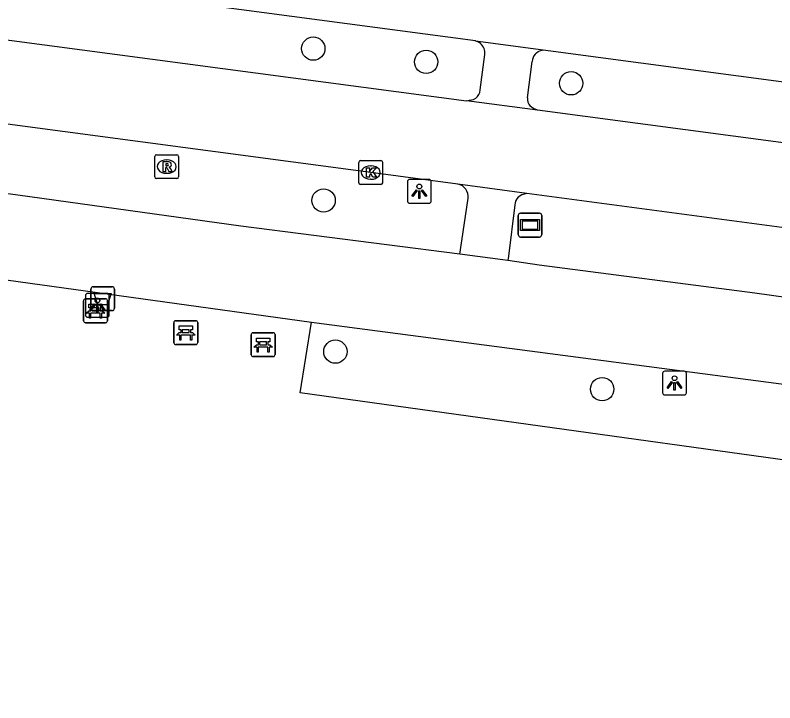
# Model space of a CAD drawing. Extents: x 155888 to 156864, y 383882 to 384671.
# Drawn here: x 156195.7 to 156227.53, y 383948.3 to 383977.13 of the extents above; entities that cross this region are included whole.
import ezdxf

# ---------------------------------------------------------------- set-up
doc = ezdxf.new("R2010")
doc.units = 0
for name, color, linetype in [('IMGEO_Afvalbak', 7, 'Continuous'), ('IMGEO_Bank', 7, 'Continuous'), ('IMGEO_Boom', 7, 'Continuous'), ('IMGEO_Fietspad_gesloten', 7, 'Continuous'), ('IMGEO_Kolk', 7, 'Continuous'), ('IMGEO_Lichtpunt', 7, 'Continuous'), ('IMGEO_Rijbaan_lokaal_gesloten', 7, 'Continuous'), ('IMGEO_Rioolput', 7, 'Continuous'), ('IMGEO_Straatnaambord', 7, 'Continuous'), ('IMGEO_Voetpad_gesloten', 7, 'Continuous'), ('IMGEO_Voetpad_open', 7, 'Continuous')]:
    doc.layers.add(name, color=color, linetype=linetype)

msp = doc.modelspace()

# ---------------------------------------------------------------- linework, layer by layer
at = {"layer": 'IMGEO_Afvalbak'}
for p, q in [((156198.869, 383964.842), (156198.869, 383965.642)), ((156198.869, 383965.642), (156198.869, 383964.842)), ((156198.969, 383965.742), (156199.759, 383965.742)), ((156199.759, 383965.742), (156198.969, 383965.742)), ((156199.859, 383965.642), (156199.859, 383964.842)), ((156199.859, 383964.842), (156199.859, 383965.642)), ((156199.759, 383964.742), (156198.969, 383964.742)), ((156198.969, 383964.742), (156199.759, 383964.742))]:
    msp.add_line(p, q, dxfattribs=at)
msp.add_lwpolyline([(156199.012, 383965.456), (156199.716, 383965.456), (156199.567, 383964.986), (156199.161, 383964.986), (156199.012, 383965.456)], dxfattribs=at)
for centre, start, end in [((156198.969, 383965.642), 90, 180), ((156198.969, 383965.642), 90, 180), ((156199.759, 383965.642), 0, 90), ((156199.759, 383965.642), 360, 90), ((156198.969, 383964.842), 180, 270), ((156198.969, 383964.842), 180, 270), ((156199.759, 383964.842), 270, 0), ((156199.759, 383964.842), 270, 0)]:
    msp.add_arc(centre, 0.1, start, end, dxfattribs=at)
at = {"layer": 'IMGEO_Bank'}
for p, q in [((156198.564, 383964.311), (156198.564, 383965.152)), ((156198.564, 383965.152), (156198.564, 383964.311)), ((156198.639, 383965.236), (156199.48, 383965.236)), ((156199.48, 383965.236), (156198.639, 383965.236)), ((156199.564, 383965.161), (156199.564, 383964.32)), ((156199.564, 383964.32), (156199.564, 383965.161)), ((156198.873, 383964.742), (156198.873, 383964.848)), ((156198.917, 383964.848), (156198.917, 383964.742)), ((156199.205, 383964.854), (156198.923, 383964.854)), ((156198.923, 383964.736), (156199.205, 383964.736)), ((156199.211, 383964.742), (156199.211, 383964.848)), ((156199.255, 383964.848), (156199.255, 383964.742)), ((156199.261, 383964.634), (156198.868, 383964.634)), ((156199.489, 383964.236), (156198.648, 383964.236)), ((156198.648, 383964.236), (156199.489, 383964.236)), ((156202.348, 383963.393), (156202.348, 383964.234)), ((156202.348, 383964.234), (156202.348, 383963.393)), ((156202.423, 383964.318), (156203.264, 383964.318)), ((156203.264, 383964.318), (156202.423, 383964.318)), ((156203.348, 383964.243), (156203.348, 383963.402)), ((156203.348, 383963.402), (156203.348, 383964.243)), ((156202.657, 383963.824), (156202.657, 383963.93)), ((156202.701, 383963.93), (156202.701, 383963.824)), ((156202.989, 383963.936), (156202.707, 383963.936)), ((156202.707, 383963.818), (156202.989, 383963.818)), ((156202.995, 383963.824), (156202.995, 383963.93)), ((156203.039, 383963.93), (156203.039, 383963.824)), ((156205.59, 383962.889), (156205.59, 383963.73)), ((156205.59, 383963.73), (156205.59, 383962.889)), ((156205.665, 383963.814), (156206.506, 383963.814)), ((156206.506, 383963.814), (156205.665, 383963.814)), ((156206.59, 383963.739), (156206.59, 383962.898)), ((156206.59, 383962.898), (156206.59, 383963.739)), ((156203.045, 383963.716), (156202.652, 383963.716)), ((156205.899, 383963.32), (156205.899, 383963.426)), ((156205.943, 383963.426), (156205.943, 383963.32)), ((156206.231, 383963.432), (156205.949, 383963.432)), ((156206.237, 383963.32), (156206.237, 383963.426)), ((156206.281, 383963.426), (156206.281, 383963.32)), ((156203.273, 383963.318), (156202.432, 383963.318)), ((156202.432, 383963.318), (156203.273, 383963.318)), ((156206.287, 383963.212), (156205.894, 383963.212)), ((156205.949, 383963.314), (156206.231, 383963.314)), ((156206.515, 383962.814), (156205.674, 383962.814)), ((156205.674, 383962.814), (156206.515, 383962.814))]:
    msp.add_line(p, q, dxfattribs=at)
for points in [[(156198.867, 383964.854), (156198.781, 383964.854), (156198.781, 383965.015), (156199.344, 383965.015), (156199.344, 383964.854), (156199.261, 383964.854)], [(156198.811, 383964.634), (156198.669, 383964.634), (156198.781, 383964.736), (156198.867, 383964.736)], [(156199.261, 383964.736), (156199.344, 383964.736), (156199.456, 383964.634), (156199.317, 383964.634)], [(156198.861, 383964.627), (156198.861, 383964.42), (156198.818, 383964.42), (156198.818, 383964.627)], [(156199.311, 383964.627), (156199.311, 383964.42), (156199.267, 383964.42), (156199.267, 383964.627)], [(156202.651, 383963.936), (156202.565, 383963.936), (156202.565, 383964.097), (156203.128, 383964.097), (156203.128, 383963.936), (156203.045, 383963.936)], [(156202.595, 383963.716), (156202.453, 383963.716), (156202.565, 383963.818), (156202.651, 383963.818)], [(156203.045, 383963.818), (156203.128, 383963.818), (156203.24, 383963.716), (156203.101, 383963.716)], [(156202.645, 383963.709), (156202.645, 383963.502), (156202.602, 383963.502), (156202.602, 383963.709)], [(156203.095, 383963.709), (156203.095, 383963.502), (156203.051, 383963.502), (156203.051, 383963.709)], [(156205.893, 383963.432), (156205.807, 383963.432), (156205.807, 383963.593), (156206.37, 383963.593), (156206.37, 383963.432), (156206.287, 383963.432)], [(156205.837, 383963.212), (156205.695, 383963.212), (156205.807, 383963.314), (156205.893, 383963.314)], [(156205.887, 383963.205), (156205.887, 383962.998), (156205.844, 383962.998), (156205.844, 383963.205)], [(156206.287, 383963.314), (156206.37, 383963.314), (156206.482, 383963.212), (156206.343, 383963.212)], [(156206.337, 383963.205), (156206.337, 383962.998), (156206.293, 383962.998), (156206.293, 383963.205)]]:
    msp.add_lwpolyline(points, dxfattribs=at)
for centre, radius, start, end in [((156198.642, 383965.158), 0.0779, 92.4484, 184.2845), ((156198.642, 383965.158), 0.0779, 92.4484, 184.2845), ((156199.486, 383965.158), 0.0779, 2.4484, 94.2845), ((156199.486, 383965.158), 0.0779, 2.4484, 94.2845), ((156198.866, 383964.847), 0.00671, 2.8957, 87.1043), ((156198.866, 383964.743), 0.00671, 272.8957, 357.1043), ((156198.923, 383964.847), 0.00671, 92.8957, 177.1043), ((156198.923, 383964.743), 0.00671, 182.8957, 267.1043), ((156199.205, 383964.847), 0.00671, 2.8957, 87.1043), ((156199.205, 383964.743), 0.00671, 272.8957, 357.1043), ((156199.262, 383964.847), 0.00671, 92.8957, 177.1043), ((156199.262, 383964.743), 0.00671, 182.8957, 267.1043), ((156198.811, 383964.627), 0.00671, 2.8957, 87.1043), ((156198.868, 383964.627), 0.00671, 92.8957, 177.1043), ((156199.26, 383964.627), 0.00671, 2.8957, 87.1043), ((156199.317, 383964.627), 0.00671, 92.8957, 177.1043), ((156198.642, 383964.314), 0.0779, 182.4484, 274.2845), ((156198.642, 383964.314), 0.0779, 182.4484, 274.2845), ((156199.486, 383964.314), 0.0779, 272.4484, 4.2845), ((156199.486, 383964.314), 0.0779, 272.4484, 4.2845), ((156202.426, 383964.24), 0.0779, 92.4484, 184.2845), ((156202.426, 383964.24), 0.0779, 92.4484, 184.2845), ((156203.27, 383964.24), 0.0779, 2.4484, 94.2845), ((156203.27, 383964.24), 0.0779, 2.4484, 94.2845), ((156202.65, 383963.929), 0.00671, 2.8957, 87.1043), ((156202.65, 383963.825), 0.00671, 272.8957, 357.1043), ((156202.707, 383963.929), 0.00671, 92.8957, 177.1043), ((156202.707, 383963.825), 0.00671, 182.8957, 267.1043), ((156202.989, 383963.929), 0.00671, 2.8957, 87.1043), ((156202.989, 383963.825), 0.00671, 272.8957, 357.1043), ((156203.046, 383963.929), 0.00671, 92.8957, 177.1043), ((156203.046, 383963.825), 0.00671, 182.8957, 267.1043), ((156205.668, 383963.736), 0.0779, 92.4484, 184.2845), ((156205.668, 383963.736), 0.0779, 92.4484, 184.2845), ((156206.512, 383963.736), 0.0779, 2.4484, 94.2845), ((156206.512, 383963.736), 0.0779, 2.4484, 94.2845), ((156202.595, 383963.709), 0.00671, 2.8957, 87.1043), ((156202.652, 383963.709), 0.00671, 92.8957, 177.1043), ((156203.044, 383963.709), 0.00671, 2.8957, 87.1043), ((156203.101, 383963.709), 0.00671, 92.8957, 177.1043), ((156205.892, 383963.425), 0.00671, 2.8957, 87.1043), ((156205.949, 383963.425), 0.00671, 92.8957, 177.1043), ((156206.231, 383963.425), 0.00671, 2.8957, 87.1043), ((156206.288, 383963.425), 0.00671, 92.8957, 177.1043), ((156202.426, 383963.396), 0.0779, 182.4484, 274.2845), ((156202.426, 383963.396), 0.0779, 182.4484, 274.2845), ((156203.27, 383963.396), 0.0779, 272.4484, 4.2845), ((156203.27, 383963.396), 0.0779, 272.4484, 4.2845), ((156205.837, 383963.205), 0.00671, 2.8957, 87.1043), ((156205.894, 383963.205), 0.00671, 92.8957, 177.1043), ((156205.892, 383963.321), 0.00671, 272.8957, 357.1043), ((156205.949, 383963.321), 0.00671, 182.8957, 267.1043), ((156206.231, 383963.321), 0.00671, 272.8957, 357.1043), ((156206.288, 383963.321), 0.00671, 182.8957, 267.1043), ((156206.286, 383963.205), 0.00671, 2.8957, 87.1043), ((156206.343, 383963.205), 0.00671, 92.8957, 177.1043), ((156205.668, 383962.892), 0.0779, 182.4484, 274.2845), ((156205.668, 383962.892), 0.0779, 182.4484, 274.2845), ((156206.512, 383962.892), 0.0779, 272.4484, 4.2845), ((156206.512, 383962.892), 0.0779, 272.4484, 4.2845)]:
    msp.add_arc(centre, radius, start, end, dxfattribs=at)
at = {"layer": 'IMGEO_Boom'}
for centre in [(156208.192, 383975.724), (156212.922, 383975.168), (156218.996, 383974.27), (156208.623, 383969.36), (156209.117, 383963.021), (156220.296, 383961.448)]:
    msp.add_circle(centre, 0.489, dxfattribs=at)
at = {"layer": 'IMGEO_Fietspad_gesloten'}
for points in [[(156214.331, 383967.108), (156205.15, 383968.287), (156195.81, 383969.576), (156181.127, 383971.57), (156168.379, 383973.483), (156167.213, 383973.639)], [(156216.347, 383966.84), (156214.331, 383967.108)], [(156190.171, 383966.75), (156208.117, 383964.255)], [(156355.356, 383948.3), (156353.825, 383948.5), (156350.172, 383948.959), (156338.567, 383950.525), (156323.65, 383952.522), (156307.823, 383954.602), (156287.382, 383957.354), (156268.441, 383959.872), (156254.921, 383961.665), (156243.285, 383963.219), (156236.368, 383964.123), (156226.69, 383965.478), (156217.655, 383966.653), (156216.347, 383966.84)], [(156208.117, 383964.255), (156238.656, 383960.244)]]:
    msp.add_lwpolyline(points, dxfattribs=at)
at = {"layer": 'IMGEO_Kolk'}
for p, q in [((156210.097, 383970.103), (156210.097, 383970.955)), ((156210.172, 383971.029), (156211.024, 383971.029)), ((156210.585, 383970.809), (156210.61, 383970.809)), ((156211.098, 383970.955), (156211.098, 383970.103)), ((156210.608, 383970.249), (156210.583, 383970.249)), ((156211.024, 383970.029), (156210.172, 383970.029))]:
    msp.add_line(p, q, dxfattribs=at)
for points in [[(156210.097, 383970.103), (156210.097, 383970.955)], [(156210.172, 383971.029), (156211.024, 383971.029)], [(156210.418, 383970.729), (156210.541, 383970.729), (156210.541, 383970.578), (156210.671, 383970.729), (156210.835, 383970.729), (156210.689, 383970.578), (156210.842, 383970.329), (156210.69, 383970.329), (156210.605, 383970.493), (156210.541, 383970.426), (156210.541, 383970.329), (156210.418, 383970.329), (156210.418, 383970.729)], [(156211.098, 383970.955), (156211.098, 383970.103)], [(156211.024, 383970.029), (156210.172, 383970.029)]]:
    msp.add_lwpolyline(points, dxfattribs=at)
for centre, start, end in [((156210.174, 383970.953), 91.552, 178.448), ((156210.174, 383970.953), 91.552, 178.448), ((156211.022, 383970.953), 1.552, 88.448), ((156211.022, 383970.953), 1.552, 88.448), ((156210.174, 383970.105), 181.552, 268.448), ((156210.174, 383970.105), 181.552, 268.448), ((156211.022, 383970.105), 271.552, 358.448), ((156211.022, 383970.105), 271.552, 358.448)]:
    msp.add_arc(centre, 0.0765, start, end, dxfattribs=at)
for centre, major_axis, ratio, start_param, end_param in [((156210.584, 383970.529), (-0.387, 0.002), 0.722429, 4.712389, 7.853982), ((156210.609, 383970.529), (-0.39, 0.002), 0.717154, 1.570796, 4.712389)]:
    msp.add_ellipse(centre, major_axis=major_axis, ratio=ratio, start_param=start_param, end_param=end_param, dxfattribs=at)
at = {"layer": 'IMGEO_Lichtpunt'}
for p, q in [((156212.136, 383970.147), (156212.136, 383969.34)), ((156212.136, 383970.147), (156212.136, 383969.34)), ((156213.038, 383970.242), (156212.23, 383970.242)), ((156213.038, 383970.242), (156212.23, 383970.242)), ((156213.132, 383969.34), (156213.132, 383970.147)), ((156213.132, 383969.34), (156213.132, 383970.147)), ((156212.23, 383969.246), (156213.038, 383969.246)), ((156212.23, 383969.246), (156213.038, 383969.246)), ((156198.645, 383965.367), (156198.645, 383964.56)), ((156198.645, 383965.367), (156198.645, 383964.56)), ((156199.547, 383965.462), (156198.739, 383965.462)), ((156199.547, 383965.462), (156198.739, 383965.462)), ((156199.641, 383964.56), (156199.641, 383965.367)), ((156199.641, 383964.56), (156199.641, 383965.367)), ((156198.739, 383964.466), (156199.547, 383964.466)), ((156198.739, 383964.466), (156199.547, 383964.466)), ((156223.732, 383962.203), (156222.924, 383962.203)), ((156223.732, 383962.203), (156222.924, 383962.203)), ((156222.83, 383962.108), (156222.83, 383961.301)), ((156222.83, 383962.108), (156222.83, 383961.301)), ((156223.826, 383961.301), (156223.826, 383962.108)), ((156223.826, 383961.301), (156223.826, 383962.108)), ((156222.924, 383961.207), (156223.732, 383961.207)), ((156222.924, 383961.207), (156223.732, 383961.207))]:
    msp.add_line(p, q, dxfattribs=at)
for points in [[(156212.51, 383969.811), (156212.549, 383969.783), (156212.361, 383969.521), (156212.323, 383969.548), (156212.51, 383969.811)], [(156212.722, 383969.783), (156212.76, 383969.81), (156212.947, 383969.548), (156212.908, 383969.52), (156212.722, 383969.783)], [(156212.612, 383969.763), (156212.659, 383969.763), (156212.659, 383969.441), (156212.612, 383969.441), (156212.612, 383969.763)], [(156199.019, 383965.031), (156199.058, 383965.003), (156198.87, 383964.741), (156198.832, 383964.768), (156199.019, 383965.031)], [(156199.231, 383965.003), (156199.269, 383965.03), (156199.456, 383964.768), (156199.417, 383964.74), (156199.231, 383965.003)], [(156199.121, 383964.983), (156199.168, 383964.983), (156199.168, 383964.661), (156199.121, 383964.661), (156199.121, 383964.983)], [(156223.204, 383961.772), (156223.243, 383961.744), (156223.055, 383961.482), (156223.017, 383961.509), (156223.204, 383961.772)], [(156223.306, 383961.724), (156223.353, 383961.724), (156223.353, 383961.402), (156223.306, 383961.402), (156223.306, 383961.724)], [(156223.416, 383961.744), (156223.454, 383961.771), (156223.641, 383961.509), (156223.602, 383961.481), (156223.416, 383961.744)]]:
    msp.add_lwpolyline(points, dxfattribs=at)
for centre in [(156212.635, 383969.945), (156199.144, 383965.165), (156223.329, 383961.906)]:
    msp.add_circle(centre, 0.0994, dxfattribs=at)
for centre, start, end in [((156212.23, 383970.147), 90, 180), ((156212.23, 383970.147), 90, 180), ((156213.038, 383970.147), 0, 90), ((156213.038, 383970.147), 0, 90), ((156212.23, 383969.34), 180, 270), ((156212.23, 383969.34), 180, 270), ((156213.038, 383969.34), 270, 0), ((156213.038, 383969.34), 270, 360), ((156198.739, 383965.367), 90, 180), ((156198.739, 383965.367), 90, 180), ((156199.547, 383965.367), 0, 90), ((156199.547, 383965.367), 0, 90), ((156198.739, 383964.56), 180, 270), ((156198.739, 383964.56), 180, 270), ((156199.547, 383964.56), 270, 0), ((156199.547, 383964.56), 270, 360), ((156222.924, 383962.108), 90, 180), ((156222.924, 383962.108), 90, 180), ((156223.732, 383962.108), 0, 90), ((156223.732, 383962.108), 0, 90), ((156222.924, 383961.301), 180, 270), ((156222.924, 383961.301), 180, 270), ((156223.732, 383961.301), 270, 0), ((156223.732, 383961.301), 270, 360)]:
    msp.add_arc(centre, 0.0946, start, end, dxfattribs=at)
at = {"layer": 'IMGEO_Rijbaan_lokaal_gesloten'}
for points in [[(156214.982, 383976.045), (156172.275, 383981.728)], [(156171.96, 383979.209), (156214.618, 383973.538)], [(156214.982, 383976.045), (156217.818, 383975.667)], [(156214.252, 383970.042), (156210.599, 383970.53), (156191.265, 383973.109), (156171.984, 383975.692), (156171.459, 383975.77)], [(156217.818, 383975.667), (156356.133, 383957.261)], [(156217.591, 383973.143), (156214.618, 383973.538)], [(156355.813, 383954.767), (156217.591, 383973.143)], [(156217.144, 383969.655), (156214.252, 383970.042)], [(156343.573, 383952.873), (156339.376, 383953.436), (156318.075, 383956.25), (156295.746, 383959.197), (156274.463, 383962.028), (156254.172, 383964.712), (156232.85, 383967.556), (156217.144, 383969.655)]]:
    msp.add_lwpolyline(points, dxfattribs=at)
at = {"layer": 'IMGEO_Rioolput'}
for p, q in [((156201.548, 383970.351), (156201.548, 383971.203)), ((156201.623, 383971.277), (156202.475, 383971.277)), ((156202.036, 383971.057), (156202.061, 383971.057)), ((156202.549, 383971.203), (156202.549, 383970.351)), ((156202.059, 383970.497), (156202.034, 383970.497)), ((156202.475, 383970.277), (156201.623, 383970.277))]:
    msp.add_line(p, q, dxfattribs=at)
for points in [[(156201.548, 383970.351), (156201.548, 383971.203)], [(156201.623, 383971.277), (156202.475, 383971.277)], [(156202.549, 383971.203), (156202.549, 383970.351)], [(156202.137, 383970.975), (156201.885, 383970.977), (156201.885, 383970.577)], [(156201.885, 383970.577), (156202.009, 383970.577), (156202.009, 383970.739), (156202.02, 383970.739)], [(156202.063, 383970.896), (156202.009, 383970.896), (156202.009, 383970.815)], [(156202.009, 383970.815), (156202.061, 383970.815)], [(156202.067, 383970.71), (156202.138, 383970.577), (156202.278, 383970.577), (156202.213, 383970.703)], [(156202.475, 383970.277), (156201.623, 383970.277)]]:
    msp.add_lwpolyline(points, dxfattribs=at)
for centre, radius, start, end in [((156201.625, 383971.201), 0.0765, 91.552, 178.448), ((156201.625, 383971.201), 0.0765, 91.552, 178.448), ((156202.473, 383971.201), 0.0765, 1.552, 88.448), ((156202.473, 383971.201), 0.0765, 1.552, 88.448), ((156202.019, 383970.686), 0.0533, 26.0293, 88.6989), ((156202.045, 383971.004), 0.19, 274.7715, 282.9687), ((156202.069, 383970.8), 0.0964, 77.0061, 93.1865), ((156202.083, 383970.857), 0.0378, 276.6634, 79.6772), ((156202.136, 383970.865), 0.109, 350.3612, 89.416), ((156202.134, 383970.865), 0.112, 277.5842, 350.9817), ((156202.118, 383970.65), 0.108, 29.5134, 73.7905), ((156201.625, 383970.353), 0.0765, 181.552, 268.448), ((156201.625, 383970.353), 0.0765, 181.552, 268.448), ((156202.473, 383970.353), 0.0765, 271.552, 358.448), ((156202.473, 383970.353), 0.0765, 271.552, 358.448)]:
    msp.add_arc(centre, radius, start, end, dxfattribs=at)
for centre, major_axis, ratio, start_param, end_param in [((156202.035, 383970.777), (-0.387, 0.002), 0.722429, 4.712389, 7.853982), ((156202.06, 383970.777), (-0.39, 0.002), 0.717154, 1.570796, 4.712389)]:
    msp.add_ellipse(centre, major_axis=major_axis, ratio=ratio, start_param=start_param, end_param=end_param, dxfattribs=at)
at = {"layer": 'IMGEO_Straatnaambord'}
for p, q in [((156216.878, 383968.827), (156217.668, 383968.827)), ((156217.668, 383968.827), (156216.878, 383968.827)), ((156216.778, 383967.927), (156216.778, 383968.727)), ((156216.778, 383968.727), (156216.778, 383967.927)), ((156217.768, 383968.727), (156217.768, 383967.927)), ((156217.768, 383967.927), (156217.768, 383968.727)), ((156217.668, 383967.827), (156216.878, 383967.827)), ((156216.878, 383967.827), (156217.668, 383967.827))]:
    msp.add_line(p, q, dxfattribs=at)
for points in [[(156216.879, 383968.559), (156217.667, 383968.559), (156217.667, 383968.095), (156216.879, 383968.095), (156216.879, 383968.559)], [(156216.944, 383968.494), (156216.944, 383968.16), (156217.602, 383968.16), (156217.602, 383968.494), (156216.944, 383968.494)]]:
    msp.add_lwpolyline(points, dxfattribs=at)
for centre, start, end in [((156216.878, 383968.727), 90, 180), ((156216.878, 383968.727), 90, 180), ((156217.668, 383968.727), 0, 90), ((156217.668, 383968.727), 360, 90), ((156216.878, 383967.927), 180, 270), ((156216.878, 383967.927), 180, 270), ((156217.668, 383967.927), 270, 0), ((156217.668, 383967.927), 270, 0)]:
    msp.add_arc(centre, 0.1, start, end, dxfattribs=at)
at = {"layer": 'IMGEO_Voetpad_gesloten'}
msp.add_lwpolyline([(156238.656, 383960.244), (156238.216, 383957.053), (156207.642, 383961.291), (156208.117, 383964.255)], dxfattribs=at)
at = {"layer": 'IMGEO_Voetpad_open'}
for points in [[(156217.488, 383975.497), (156217.547, 383975.547), (156217.618, 383975.599), (156217.683, 383975.632), (156217.818, 383975.667)], [(156215.184, 383973.992), (156215.38, 383975.472)], [(156217.161, 383973.667), (156217.362, 383975.188)], [(156214.618, 383973.538), (156214.726, 383973.558), (156214.908, 383973.591), (156215.002, 383973.643)], [(156217.591, 383973.143), (156217.42, 383973.215), (156217.332, 383973.269), (156217.278, 383973.317)], [(156214.331, 383967.108), (156214.358, 383967.289), (156214.676, 383969.451)], [(156217.144, 383969.655), (156217.083, 383969.641), (156216.937, 383969.596), (156216.776, 383969.501)], [(156216.639, 383969.177), (156216.369, 383967.018), (156216.347, 383966.84)]]:
    msp.add_lwpolyline(points, dxfattribs=at)
for centre, radius, start, end in [((156214.848, 383975.508), 0.553, 51.4874, 76.036), ((156214.861, 383975.537), 0.523, 352.8941, 50.5822), ((156217.857, 383975.167), 0.495, 138.1186, 177.5134), ((156214.687, 383974.029), 0.499, 309.2155, 355.7014), ((156217.661, 383973.639), 0.5, 176.8479, 220.1202), ((156214.155, 383969.525), 0.526, 351.9056, 79.4079), ((156217.135, 383969.158), 0.496, 136.3093, 177.8496)]:
    msp.add_arc(centre, radius, start, end, dxfattribs=at)

doc.saveas('drawing.dxf')
